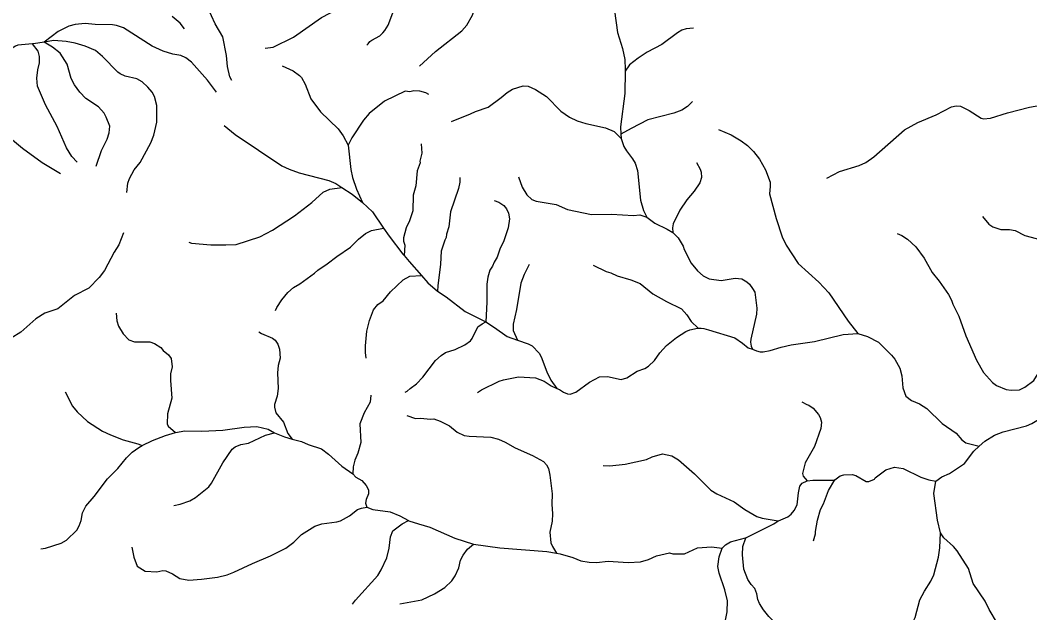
# Model space of a CAD drawing. Extents: x 500 to 555.2, y 9115.7 to 9171.
# Drawn here: x 525.89 to 534.85, y 9156.58 to 9161.84 of the extents above; entities that cross this region are included whole.
import ezdxf

# ---------------------------------------------------------------- set-up
doc = ezdxf.new("R2010")
doc.units = 0
doc.header["$LTSCALE"] = 0.064
doc.layers.add('7', color=7, linetype='Continuous', lineweight=25)

msp = doc.modelspace()

# ---------------------------------------------------------------- linework, layer by layer
at = {"layer": '7'}
for points in [[(527.7701, 9161.3008), (527.7536, 9161.3325), (527.7324, 9161.4252), (527.7239, 9161.5244), (527.6922, 9161.69), (527.6249, 9161.8049), (527.4941, 9162.0922), (527.4328, 9162.1944), (527.3991, 9162.2318), (527.2432, 9162.3696), (527.1497, 9162.4286), (527.0323, 9162.4784), (526.9642, 9162.5329), (526.9419, 9162.5643), (526.9302, 9162.5943), (526.908, 9162.7087), (526.9072, 9162.7492), (526.9189, 9162.8147), (526.9774, 9162.9356), (526.9858, 9163.0536), (527.0184, 9163.1479), (527.0088, 9163.2019), (527.0041, 9163.2796)], [(530.8565, 9162.2731), (530.8994, 9162.2252), (530.9729, 9162.1042), (531.0012, 9162.081), (531.0963, 9162.0267), (531.1338, 9161.9907), (531.1634, 9161.9185), (531.1916, 9161.7276), (531.2346, 9161.5851), (531.2552, 9161.4861), (531.2606, 9161.3994), (531.2603, 9161.3846)], [(528.9684, 9161.6141), (528.9812, 9161.6269), (528.994, 9161.6474), (529.0119, 9161.6602), (529.0837, 9161.6987), (529.1099, 9161.7234), (529.1273, 9161.7448), (529.1586, 9161.7929), (529.2086, 9161.9256), (529.2688, 9162.0492), (529.3574, 9162.155)], [(529.4342, 9161.4296), (529.5775, 9161.5576), (529.8122, 9161.7418), (529.8561, 9161.7923), (529.9045, 9161.8805), (529.9284, 9161.9547), (529.956, 9162.1733)], [(528.0674, 9161.5877), (528.1367, 9161.597), (528.3171, 9161.687), (528.5662, 9161.86), (528.7774, 9161.9711), (529.1347, 9162.1107)], [(527.3514, 9161.7592), (527.3121, 9161.8103), (527.2432, 9161.8693)], [(527.6352, 9161.1972), (527.557, 9161.3033), (527.415, 9161.4645), (527.3634, 9161.5016), (527.3193, 9161.5235), (527.2488, 9161.5355), (527.1611, 9161.5605), (527.064, 9161.6072), (526.8105, 9161.7682), (526.7478, 9161.7901), (526.7134, 9161.7955), (526.5587, 9161.7972), (526.4701, 9161.8068), (526.3821, 9161.7971), (526.3257, 9161.7846), (526.2318, 9161.7352), (526.1075, 9161.64)], [(531.8656, 9161.7646), (531.8016, 9161.761), (531.7618, 9161.7476), (531.7224, 9161.7246), (531.5852, 9161.6211), (531.4539, 9161.5527), (531.3747, 9161.5003), (531.2987, 9161.4402), (531.2603, 9161.3846)], [(526.0047, 9161.6266), (525.8737, 9161.6134), (525.854, 9161.6067), (525.7752, 9161.5595), (525.7418, 9161.5512), (525.6961, 9161.5541), (525.6438, 9161.5928), (525.6121, 9161.6584)], [(526.1075, 9161.64), (526.0116, 9161.6273), (526.0047, 9161.6266)], [(526.3995, 9160.5778), (526.3522, 9160.6266), (526.3057, 9160.7035), (526.2212, 9160.8917), (526.1182, 9161.0849), (526.0491, 9161.2499), (526.0428, 9161.3221), (526.0505, 9161.3956), (526.0672, 9161.4566), (526.0672, 9161.5137), (526.0538, 9161.5623), (526.0047, 9161.6266)], [(526.8412, 9160.3066), (526.8495, 9160.3892), (526.8641, 9160.4319), (526.9057, 9160.5093), (526.959, 9160.5722), (527.0543, 9160.7469), (527.0809, 9160.8168), (527.1054, 9160.9312), (527.1054, 9161.0793), (527.0855, 9161.158), (527.0644, 9161.1968), (527.0271, 9161.2422), (526.9754, 9161.2894), (526.9289, 9161.3162), (526.8256, 9161.3394), (526.7808, 9161.3593), (526.7606, 9161.3744), (526.6248, 9161.515), (526.5625, 9161.5688), (526.4717, 9161.6069), (526.3827, 9161.6313), (526.3013, 9161.6466), (526.1943, 9161.656), (526.1075, 9161.64)], [(526.5671, 9160.5395), (526.6149, 9160.6812), (526.6658, 9160.7803), (526.685, 9160.8377), (526.6886, 9160.8956), (526.6576, 9160.977), (526.6392, 9161.0103), (526.5887, 9161.0671), (526.4781, 9161.1419), (526.4228, 9161.1989), (526.3759, 9161.262), (526.3464, 9161.3181), (526.3098, 9161.4461), (526.248, 9161.5441), (526.1798, 9161.5973), (526.1075, 9161.64)], [(528.218, 9161.4319), (528.3156, 9161.3855), (528.3729, 9161.3447), (528.3895, 9161.3267), (528.4224, 9161.2696), (528.4722, 9161.1375), (528.5585, 9161.0231), (528.715, 9160.8715), (528.7589, 9160.8113), (528.8019, 9160.7283), (528.8019, 9160.7282)], [(526.2533, 9160.4719), (526.0907, 9160.5715), (525.9142, 9160.6985), (525.7719, 9160.8146), (525.6876, 9160.8713), (525.5812, 9160.9643), (525.4906, 9161.0809), (525.4576, 9161.1586), (525.4469, 9161.2021), (525.4456, 9161.2493), (525.4569, 9161.2965), (525.4595, 9161.3516)], [(531.2603, 9161.3846), (531.2556, 9161.1863), (531.2194, 9160.8891), (531.2213, 9160.8237)], [(529.7189, 9160.9376), (529.8871, 9161.0042), (529.9328, 9161.0275), (530.0459, 9161.0654), (530.1602, 9161.1496), (530.2116, 9161.1959), (530.2592, 9161.2244), (530.3537, 9161.2539), (530.3991, 9161.2512), (530.4644, 9161.2222), (530.561, 9161.1578), (530.6894, 9161.0278), (530.7656, 9160.9751), (530.8344, 9160.9439), (530.9103, 9160.919), (531.0838, 9160.88), (531.1606, 9160.848), (531.2225, 9160.7854)], [(529.5196, 9161.1764), (529.4905, 9161.1908), (529.4391, 9161.205), (529.3867, 9161.21), (529.351, 9161.2018), (529.3076, 9161.205), (529.1248, 9161.1164), (528.9906, 9161.0069), (528.9388, 9160.9505), (528.8351, 9160.7912), (528.8019, 9160.7282)], [(531.8562, 9161.1134), (531.8134, 9161.0692), (531.7629, 9161.038), (531.6901, 9161.0115), (531.4616, 9160.9511), (531.3123, 9160.8766), (531.2213, 9160.8237), (531.2225, 9160.7854)], [(533.0463, 9160.4349), (533.1599, 9160.4931), (533.3337, 9160.5461), (533.3948, 9160.5745), (533.4632, 9160.6244), (533.735, 9160.8635), (533.8547, 9160.9291), (534.016, 9160.9967), (534.1545, 9161.0689), (534.1932, 9161.0754), (534.2318, 9161.0738), (534.3113, 9161.0359), (534.4168, 9160.967), (534.4365, 9160.9623), (534.4977, 9160.9655), (534.6492, 9161.0147), (534.846, 9161.0639), (534.945, 9161.0822)], [(527.7048, 9160.9005), (527.801, 9160.8212), (528.2138, 9160.5427), (528.2795, 9160.5134), (528.3697, 9160.4828), (528.6311, 9160.4137), (528.6933, 9160.3871), (528.7468, 9160.3517)], [(532.0868, 9160.866), (532.1988, 9160.8178), (532.2871, 9160.7654), (532.3429, 9160.7244), (532.397, 9160.6719), (532.4492, 9160.6035), (532.5034, 9160.5084), (532.5444, 9160.4002), (532.5463, 9160.3602), (532.5398, 9160.2946), (532.597, 9160.0754), (532.6526, 9159.9136), (532.6858, 9159.8387), (532.7928, 9159.6758), (532.976, 9159.5105), (533.0664, 9159.4173), (533.2361, 9159.165), (533.3229, 9159.0555)], [(528.8019, 9160.7282), (528.8258, 9160.5107), (528.8417, 9160.4396), (528.8756, 9160.3367), (528.9296, 9160.2181)], [(529.4514, 9160.7402), (529.4576, 9160.6555), (529.4399, 9160.5842), (529.441, 9160.5703), (529.415, 9160.5007), (529.4033, 9160.3656), (529.3804, 9160.2836), (529.3772, 9160.1441), (529.3465, 9160.0547), (529.3169, 9159.9934), (529.294, 9159.9062), (529.2937, 9159.8743), (529.3065, 9159.8384), (529.2994, 9159.749)], [(531.2225, 9160.7854), (531.2475, 9160.7163), (531.2698, 9160.6778), (531.325, 9160.6067), (531.3475, 9160.5663), (531.3681, 9160.5026), (531.3948, 9160.2396), (531.4211, 9160.147), (531.4525, 9160.0892)], [(531.8905, 9160.5731), (531.9259, 9160.5147), (531.9346, 9160.4876), (531.935, 9160.4393), (531.9229, 9160.3919), (531.8721, 9160.3176), (531.806, 9160.2431), (531.7446, 9160.1507), (531.6838, 9160.0288), (531.6787, 9159.9934), (531.6811, 9159.9532)], [(529.7931, 9160.4392), (529.793, 9160.3977), (529.7805, 9160.3433), (529.7092, 9160.1365), (529.6954, 9160.0032), (529.676, 9159.9387), (529.6724, 9159.9076), (529.6595, 9159.8829), (529.6289, 9159.7867), (529.6232, 9159.6707), (529.597, 9159.4804), (529.5949, 9159.4325)], [(530.3123, 9160.4465), (530.3465, 9160.3543), (530.3885, 9160.2866), (530.4329, 9160.2454), (530.4706, 9160.2309), (530.6471, 9160.2019), (530.7487, 9160.1569), (530.9618, 9160.113), (531.137, 9160.1157), (531.3346, 9160.1044), (531.3906, 9160.1076), (531.4525, 9160.0892)], [(527.3903, 9159.8652), (527.4143, 9159.8567), (527.5856, 9159.8436), (527.7179, 9159.842), (527.8098, 9159.847), (528.0196, 9159.9143), (528.1318, 9159.9738), (528.327, 9160.1007), (528.4795, 9160.219), (528.5824, 9160.3113), (528.6401, 9160.3378), (528.7468, 9160.3517)], [(528.7468, 9160.3517), (528.8377, 9160.2922), (528.9296, 9160.2181)], [(528.9296, 9160.2181), (529.018, 9160.1355), (529.1162, 9159.9915)], [(530.0971, 9160.2361), (530.1389, 9160.2205), (530.1826, 9160.1928), (530.2067, 9160.1623), (530.2251, 9160.1239), (530.2334, 9160.0728), (530.2218, 9159.9923), (530.1809, 9159.8683), (530.1517, 9159.812), (530.1238, 9159.7331), (530.0967, 9159.688), (530.0841, 9159.6534), (530.0599, 9159.6175), (530.0413, 9159.5549), (530.0335, 9159.4948), (530.0333, 9159.3328), (530.023, 9159.1591)], [(531.4525, 9160.0892), (531.5212, 9160.0355), (531.633, 9159.982), (531.6811, 9159.9532)], [(534.4269, 9160.0956), (534.4843, 9160.0248), (534.519, 9160.0022), (534.5907, 9159.9781), (534.6663, 9159.9797), (534.7175, 9159.9714), (534.8034, 9159.9256), (534.9477, 9159.8878), (535.0533, 9159.8318), (535.0986, 9159.8155), (535.1827, 9159.7496), (535.2727, 9159.6514), (535.3267, 9159.6042), (535.39, 9159.5691), (535.4764, 9159.5322), (535.5355, 9159.5345)], [(528.1581, 9159.2592), (528.1691, 9159.2862), (528.2147, 9159.3558), (528.2669, 9159.4187), (528.3186, 9159.4653), (528.3755, 9159.4978), (528.5041, 9159.5922), (528.5326, 9159.6188), (528.6183, 9159.675), (528.7015, 9159.7401), (528.8243, 9159.8209), (528.8957, 9159.8932), (528.9581, 9159.9447), (529.0105, 9159.9699), (529.1162, 9159.9915)], [(529.1162, 9159.9915), (529.1653, 9159.9196), (529.2889, 9159.7612), (529.2994, 9159.749)], [(526.8119, 9159.9482), (526.7691, 9159.842), (526.7293, 9159.7782), (526.6432, 9159.6162), (526.5955, 9159.5529), (526.5029, 9159.4585), (526.3776, 9159.3928), (526.2271, 9159.2739), (526.1134, 9159.2358), (526.0324, 9159.1871), (525.9007, 9159.0671), (525.8143, 9159.0144), (525.7237, 9158.9779), (525.6474, 9158.9562), (525.5539, 9158.9511)], [(531.6811, 9159.9532), (531.7298, 9159.9055), (531.7746, 9159.8301), (531.7826, 9159.8012), (531.846, 9159.6813), (531.9001, 9159.6107), (531.9505, 9159.5668), (532.0045, 9159.5404), (532.1107, 9159.527), (532.2347, 9159.5483), (532.2954, 9159.542), (532.338, 9159.5154), (532.3627, 9159.4939), (532.3883, 9159.4555), (532.4084, 9159.423), (532.4266, 9159.2809), (532.4247, 9159.2278), (532.3725, 9159.0061), (532.3709, 9158.9797), (532.3781, 9158.9427), (532.3883, 9158.9171)], [(533.6703, 9159.9427), (533.7132, 9159.926), (533.7623, 9159.8919), (533.8356, 9159.8255), (533.9122, 9159.7243), (533.9807, 9159.5979), (534.0426, 9159.5215), (534.1259, 9159.4023), (534.1537, 9159.3531), (534.1651, 9159.3176), (534.2187, 9159.21), (534.2816, 9159.0355), (534.375, 9158.819), (534.4356, 9158.7107), (534.518, 9158.6215), (534.5527, 9158.5937), (534.6366, 9158.5592), (534.6821, 9158.5527), (534.7569, 9158.5574), (534.8035, 9158.5783), (534.8837, 9158.6397), (534.9464, 9158.7396), (534.9652, 9158.7655)], [(529.2994, 9159.749), (529.3448, 9159.6961), (529.4535, 9159.5721)], [(530.407, 9159.6684), (530.3634, 9159.5801), (530.3338, 9159.5013), (530.2956, 9159.2699), (530.2664, 9159.1393), (530.2669, 9159.0822), (530.3057, 9158.9966)], [(530.9767, 9159.6615), (531.0898, 9159.6054), (531.1323, 9159.5942), (531.1893, 9159.5666), (531.3093, 9159.5318), (531.3919, 9159.4988), (531.5058, 9159.4071), (531.625, 9159.3406), (531.759, 9159.276), (531.8076, 9159.221), (531.8446, 9159.1627), (531.9055, 9159.1028)], [(528.9641, 9158.8363), (528.9558, 9158.8868), (528.9558, 9158.9476), (528.968, 9159.0755), (528.9917, 9159.1721), (529.028, 9159.2645), (529.0652, 9159.313), (529.1148, 9159.3466), (529.1773, 9159.4271), (529.2908, 9159.5323), (529.3511, 9159.5646), (529.4535, 9159.5721)], [(529.4535, 9159.5721), (529.5107, 9159.5069), (529.5949, 9159.4325)], [(529.5949, 9159.4325), (529.6719, 9159.3812), (529.8408, 9159.2504), (530.023, 9159.1591)], [(526.7457, 9159.2364), (526.7531, 9159.1681), (526.767, 9159.1213), (526.8073, 9159.0541), (526.8576, 9159.0009), (526.9085, 9158.9808), (527.0442, 9158.9807), (527.0869, 9158.9679), (527.141, 9158.9319), (527.1624, 9158.9043), (527.2098, 9158.8664), (527.2348, 9158.8329), (527.2416, 9158.7599), (527.2283, 9158.6982), (527.2269, 9158.6399), (527.2383, 9158.4812), (527.2023, 9158.3427), (527.199, 9158.2547), (527.2067, 9158.2335), (527.2707, 9158.176)], [(529.3083, 9158.535), (529.3258, 9158.5431), (529.3515, 9158.5693), (529.4102, 9158.6088), (529.4654, 9158.6671), (529.5782, 9158.8157), (529.6265, 9158.8611), (529.6655, 9158.8861), (529.7519, 9158.9154), (529.8362, 9158.9559), (529.8865, 9158.9899), (529.9038, 9159.0104), (529.9539, 9159.1145), (529.9909, 9159.1415), (530.023, 9159.1591)], [(530.023, 9159.1591), (530.0993, 9159.1085), (530.2122, 9159.0284), (530.3057, 9158.9966)], [(530.6522, 9158.5679), (530.6531, 9158.5666), (530.677, 9158.5588), (530.714, 9158.534), (530.7486, 9158.52), (530.7705, 9158.5184), (530.8207, 9158.5347), (530.9425, 9158.6233), (531.0324, 9158.6723), (531.103, 9158.6757), (531.2237, 9158.6479), (531.2753, 9158.6637), (531.3647, 9158.7229), (531.4342, 9158.7463), (531.4666, 9158.7653), (531.5201, 9158.8173), (531.5681, 9158.8853), (531.6273, 9158.9507), (531.7142, 9159.021), (531.7984, 9159.0742), (531.8319, 9159.0875), (531.9009, 9159.103), (531.9055, 9159.1028)], [(531.9055, 9159.1028), (531.932, 9159.1042), (531.9576, 9159.1017), (531.9986, 9159.0889), (532.2308, 9159.0186), (532.3011, 9158.9709), (532.3497, 9158.9282), (532.3883, 9158.9171)], [(528.0114, 9159.0721), (528.0338, 9159.0558), (528.1319, 9159.0137), (528.1547, 9158.9959), (528.1795, 9158.9598), (528.1944, 9158.9174), (528.1995, 9158.8385), (528.1831, 9158.7719), (528.1766, 9158.7074), (528.1831, 9158.5665), (528.1732, 9158.5003), (528.1508, 9158.4247), (528.1505, 9158.4011), (528.162, 9158.3527), (528.2293, 9158.2699), (528.2682, 9158.1695), (528.3052, 9158.1194)], [(530.3057, 9158.9966), (530.4002, 9158.9645), (530.4341, 9158.9458), (530.4965, 9158.882), (530.5149, 9158.8493), (530.5639, 9158.7153), (530.6011, 9158.642), (530.6522, 9158.5679)], [(532.3883, 9158.9171), (532.4242, 9158.9017), (532.4555, 9158.8947), (532.484, 9158.8939), (532.5448, 9158.905), (532.6414, 9158.9348), (532.7315, 9158.9548), (532.9382, 9158.9843), (533.192, 9159.0463), (533.3229, 9159.0555)], [(533.3229, 9159.0555), (533.409, 9159.0281), (533.5069, 9158.9778), (533.6223, 9158.8627), (533.6514, 9158.8271), (533.6965, 9158.748), (533.7126, 9158.68), (533.7225, 9158.5724), (533.7481, 9158.4995), (533.7982, 9158.4599), (533.869, 9158.4325), (533.934, 9158.3902), (534.0691, 9158.257), (534.1935, 9158.1714), (534.2435, 9158.1135), (534.2809, 9158.0868), (534.3994, 9158.0562)], [(529.9494, 9158.5332), (529.9848, 9158.5561), (530.1422, 9158.6315), (530.181, 9158.6445), (530.3128, 9158.6707), (530.4644, 9158.6637), (530.5402, 9158.633), (530.6038, 9158.5903), (530.6522, 9158.5679)], [(526.2921, 9158.5396), (526.3592, 9158.4117), (526.4006, 9158.362), (526.4904, 9158.2739), (526.6251, 9158.1903), (526.6944, 9158.1555), (526.8073, 9158.1119), (526.9388, 9158.0777), (526.975, 9158.0608)], [(529.0035, 9158.5099), (528.9967, 9158.4468), (528.9462, 9158.3531), (528.9069, 9158.2553), (528.9163, 9158.0889), (528.889, 9157.9938), (528.8625, 9157.9332), (528.8475, 9157.8736), (528.843, 9157.8116)], [(532.8261, 9158.4508), (532.869, 9158.4251), (532.889, 9158.4197), (532.9252, 9158.3934), (532.9724, 9158.3382), (532.9874, 9158.3099), (532.999, 9158.2699), (532.9957, 9158.2116), (532.9397, 9158.0535), (532.8565, 9157.908), (532.8319, 9157.8134), (532.8369, 9157.7912), (532.8729, 9157.7478)], [(534.3994, 9158.0562), (534.4474, 9158.1003), (534.5356, 9158.1545), (534.6105, 9158.1821), (534.8191, 9158.236), (534.8657, 9158.2575), (534.954, 9158.3118), (535.0034, 9158.3528), (535.0454, 9158.4104), (535.0518, 9158.4402)], [(529.3231, 9158.3278), (529.4008, 9158.3018), (529.4465, 9158.305), (529.5315, 9158.2952), (529.5618, 9158.2984), (529.6185, 9158.2793), (529.701, 9158.2351), (529.7709, 9158.1794), (529.8306, 9158.1522), (529.8759, 9158.1443), (530.0688, 9158.1366), (530.1357, 9158.1193), (530.1947, 9158.093), (530.2841, 9158.0419), (530.4383, 9157.9745), (530.5358, 9157.919), (530.5628, 9157.8905), (530.5781, 9157.8566), (530.5928, 9157.7975), (530.6107, 9157.6341), (530.6092, 9157.5416), (530.6157, 9157.4544), (530.6124, 9157.392), (530.5928, 9157.2929), (530.6012, 9157.1972), (530.6138, 9157.1657), (530.6491, 9157.1068)], [(527.2707, 9158.176), (527.3532, 9158.1917), (527.5048, 9158.1886), (527.6918, 9158.1984), (527.8798, 9158.2248), (527.9931, 9158.2306), (528.0928, 9158.2074), (528.1506, 9158.1731)], [(526.975, 9158.0608), (527.0675, 9158.1057), (527.1839, 9158.1493), (527.2707, 9158.176)], [(527.2564, 9157.5286), (527.3144, 9157.5409), (527.3977, 9157.5712), (527.4493, 9157.602), (527.5687, 9157.6956), (527.5923, 9157.7287), (527.6907, 9157.9092), (527.7756, 9158.0299), (527.8005, 9158.0492), (527.8508, 9158.0701), (527.9203, 9158.083), (528.0694, 9158.1545), (528.1506, 9158.1731)], [(528.1506, 9158.1731), (528.2397, 9158.1377), (528.3052, 9158.1194)], [(528.3052, 9158.1194), (528.3892, 9158.0967), (528.4484, 9158.0707), (528.567, 9158.0326), (528.6277, 9157.9851), (528.7464, 9157.8784), (528.843, 9157.8116)], [(526.0775, 9157.1436), (526.118, 9157.1509), (526.2571, 9157.1956), (526.3067, 9157.2225), (526.3959, 9157.31), (526.4179, 9157.3482), (526.4359, 9157.3967), (526.448, 9157.4641), (526.4772, 9157.5238), (526.5512, 9157.6109), (526.6687, 9157.7648), (526.7606, 9157.8584), (526.8373, 9157.953), (526.8874, 9158.002), (526.9469, 9158.0451), (526.975, 9158.0608)], [(534.0137, 9157.7443), (534.0683, 9157.784), (534.1347, 9157.8133), (534.2696, 9157.9028), (534.3518, 9158.0125), (534.3994, 9158.0562)], [(531.0631, 9157.884), (531.1224, 9157.8821), (531.2597, 9157.895), (531.45, 9157.9374), (531.4981, 9157.9613), (531.5912, 9157.9866), (531.6725, 9157.969), (531.7315, 9157.9338), (531.875, 9157.81), (532.0176, 9157.6658), (532.0711, 9157.6327), (532.2248, 9157.5619), (532.3211, 9157.4951), (532.4276, 9157.4311), (532.4755, 9157.4157), (532.6155, 9157.3923)], [(533.1175, 9157.7564), (533.1665, 9157.7915), (533.1998, 9157.8031), (533.272, 9157.8061), (533.3059, 9157.7969), (533.3975, 9157.7432), (533.4216, 9157.7425), (533.4692, 9157.7619), (533.4765, 9157.775), (533.5707, 9157.8475), (533.6487, 9157.8702), (533.724, 9157.8571), (533.8798, 9157.7796), (533.9522, 9157.7559), (534.0137, 9157.7443)], [(528.843, 9157.8116), (528.844, 9157.8109), (528.8707, 9157.782), (528.9239, 9157.7503), (528.9635, 9157.7079), (528.9836, 9157.6675), (528.9834, 9157.6342), (528.9626, 9157.5822), (528.9576, 9157.551), (528.9683, 9157.5133)], [(532.6155, 9157.3923), (532.6186, 9157.3946), (532.7004, 9157.4292), (532.7309, 9157.4528), (532.7579, 9157.4849), (532.7856, 9157.5358), (532.7959, 9157.6413), (532.8091, 9157.7025), (532.828, 9157.7271), (532.8729, 9157.7478)], [(532.8729, 9157.7478), (532.9234, 9157.7547), (533.1162, 9157.7555), (533.1175, 9157.7564)], [(532.9309, 9157.2146), (532.9479, 9157.2786), (532.9467, 9157.2995), (532.965, 9157.3991), (532.9921, 9157.495), (533.0186, 9157.5456), (533.0633, 9157.6619), (533.1175, 9157.7564)], [(534.0555, 9157.2876), (534.0293, 9157.4006), (533.9964, 9157.6368), (534.0137, 9157.7443)], [(526.8857, 9157.1589), (526.9034, 9157.0711), (526.9334, 9156.9916), (527.0027, 9156.9469), (527.1062, 9156.9418), (527.1602, 9156.9517), (527.1853, 9156.9502), (527.2444, 9156.9225), (527.3106, 9156.8813), (527.3913, 9156.8665), (527.502, 9156.8744), (527.6433, 9156.8929), (527.729, 9156.9136), (527.7901, 9156.9373), (527.9558, 9157.016), (528.1145, 9157.0823), (528.2514, 9157.15), (528.3205, 9157.2042), (528.3904, 9157.272), (528.5085, 9157.3457), (528.5689, 9157.3664), (528.7022, 9157.3834), (528.7349, 9157.3932), (528.8157, 9157.4369), (528.8853, 9157.4929), (528.9202, 9157.5062), (528.9683, 9157.5133)], [(528.9683, 9157.5133), (529.0227, 9157.4933), (529.1753, 9157.4745), (529.2626, 9157.4372), (529.3369, 9157.3953)], [(528.8402, 9156.6533), (528.8675, 9156.6896), (529.0647, 9156.9081), (529.0958, 9156.9578), (529.1445, 9157.0639), (529.1657, 9157.1518), (529.1774, 9157.2508), (529.1999, 9157.3055), (529.2822, 9157.3667), (529.3369, 9157.3953)], [(529.3369, 9157.3953), (529.3425, 9157.3921), (529.4279, 9157.3664), (529.5263, 9157.3383), (529.7482, 9157.2388), (529.9137, 9157.1878)], [(532.3286, 9157.2427), (532.5786, 9157.3654), (532.6155, 9157.3923)], [(532.1194, 9157.1505), (532.1494, 9157.1819), (532.1949, 9157.2086), (532.3259, 9157.2414), (532.3286, 9157.2427)], [(532.7878, 9156.3031), (532.7368, 9156.369), (532.6693, 9156.4301), (532.5848, 9156.495), (532.5339, 9156.5443), (532.4847, 9156.6036), (532.4493, 9156.6604), (532.435, 9156.6953), (532.4275, 9156.7471), (532.409, 9156.7931), (532.3773, 9156.8276), (532.3485, 9156.8734), (532.3129, 9156.9636), (532.2988, 9157.0908), (532.3025, 9157.167), (532.3286, 9157.2427)], [(533.6097, 9155.7211), (533.6531, 9155.771), (533.6942, 9155.8457), (533.7027, 9155.9249), (533.6831, 9156.0555), (533.6798, 9156.1343), (533.7076, 9156.2655), (533.7748, 9156.423), (533.8305, 9156.5345), (533.8719, 9156.6932), (533.9124, 9156.7707), (533.97, 9156.8567), (533.9963, 9156.9157), (534.0371, 9157.0717), (534.0488, 9157.1525), (534.0555, 9157.2876)], [(534.3476, 9155.1759), (534.4173, 9155.2137), (534.4818, 9155.264), (534.5368, 9155.3171), (534.5716, 9155.3701), (534.6099, 9155.482), (534.7401, 9155.704), (534.7999, 9155.8526), (534.7999, 9155.9182), (534.7648, 9155.9954), (534.7051, 9156.0831), (534.6955, 9156.1314), (534.6795, 9156.1731), (534.6355, 9156.2542), (534.561, 9156.4832), (534.4864, 9156.607), (534.4503, 9156.6817), (534.3445, 9156.8364), (534.3025, 9156.9691), (534.2034, 9157.1267), (534.1702, 9157.1648), (534.0854, 9157.2433), (534.0555, 9157.2876)], [(529.2613, 9156.6556), (529.4556, 9156.692), (529.5694, 9156.7445), (529.661, 9156.8025), (529.7225, 9156.8606), (529.752, 9156.9056), (529.7844, 9156.9774), (529.7982, 9157.0432), (529.8219, 9157.0895), (529.8624, 9157.1432), (529.9137, 9157.1878)], [(529.9137, 9157.1878), (530.1489, 9157.1551), (530.5656, 9157.1222), (530.6491, 9157.1068)], [(530.6491, 9157.1068), (530.6834, 9157.1005), (530.7945, 9157.0682), (530.8674, 9157.0385), (530.9388, 9157.0256), (531.0044, 9157.024), (531.1088, 9157.037), (531.2851, 9157.0223), (531.3942, 9157.0289), (531.4664, 9157.0516), (531.5359, 9157.0829), (531.6514, 9157.1093), (531.6808, 9157.0994), (531.7845, 9157.101), (531.9001, 9157.1534), (532.0247, 9157.1633), (532.1194, 9157.1505)], [(532.039, 9156.1322), (532.0709, 9156.2241), (532.1165, 9156.3481), (532.1642, 9156.585), (532.1657, 9156.6827), (532.1446, 9156.7805), (532.0922, 9156.9282), (532.0823, 9156.9872), (532.0935, 9157.0735), (532.1194, 9157.1505)]]:
    msp.add_lwpolyline(points, dxfattribs=at)

doc.saveas('drawing.dxf')
